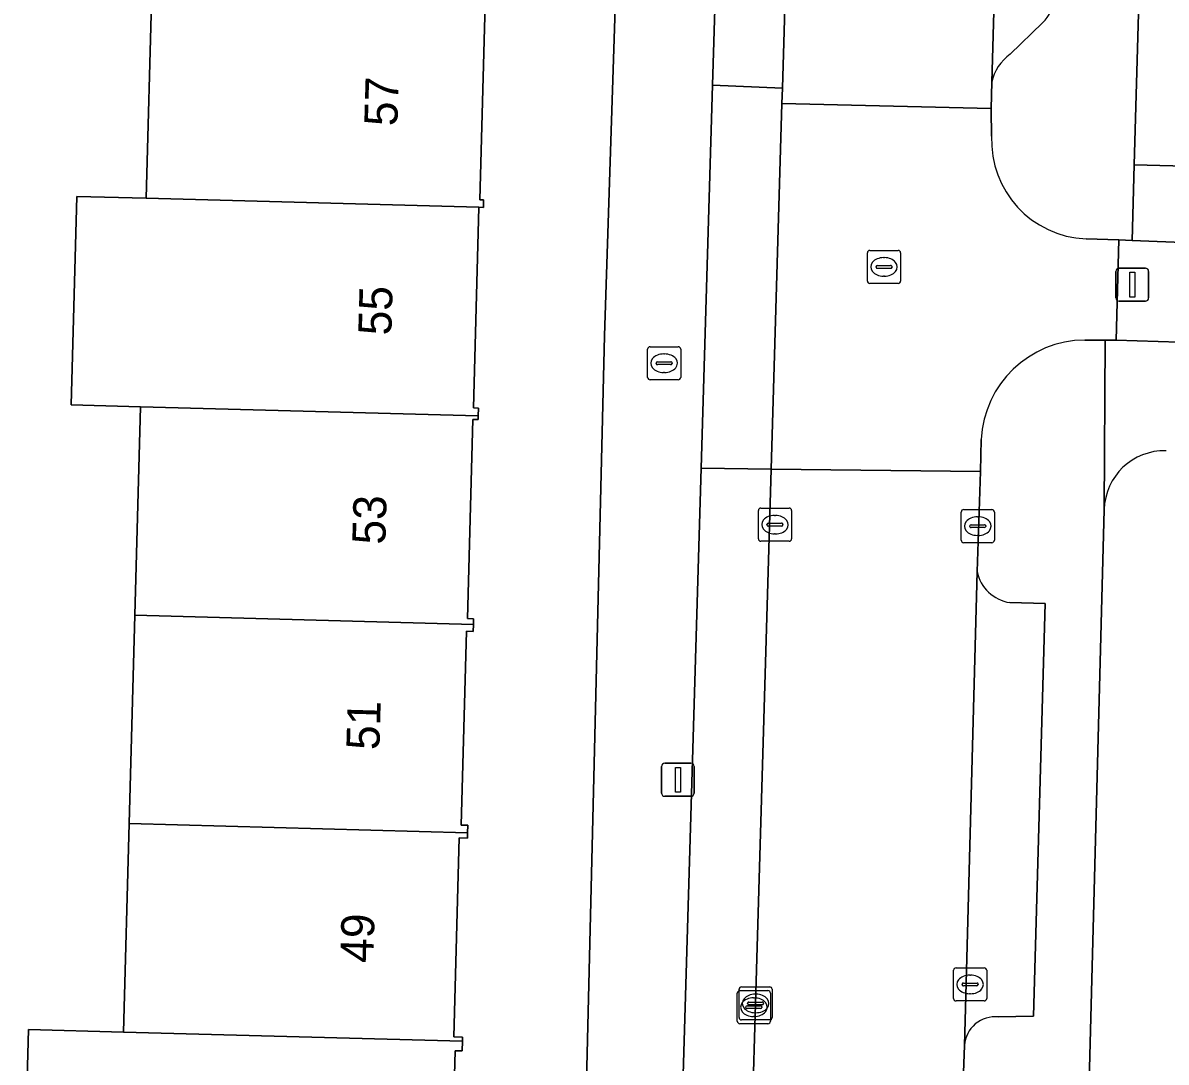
# Model space of a CAD drawing. Extents: x 162082 to 163401, y 388089 to 388636.
# Drawn here: x 162508.73 to 162543.27, y 388348.59 to 388379.99 of the extents above; entities that cross this region are included whole.
import ezdxf

# ---------------------------------------------------------------- set-up
doc = ezdxf.new("R2010")
doc.units = 0
for name, color, linetype in [('IMGEO_Afsluitpaal', 7, 'Continuous'), ('IMGEO_Brandkraan', 7, 'Continuous'), ('IMGEO_Erf', 7, 'Continuous'), ('IMGEO_Fietspad_open', 7, 'Continuous'), ('IMGEO_Kolk', 7, 'Continuous'), ('IMGEO_Lichtmast', 7, 'Continuous'), ('IMGEO_Pand', 7, 'Continuous'), ('IMGEO_Pand_nummerreeks', 7, 'Continuous'), ('IMGEO_Parkeervlak_open', 7, 'Continuous'), ('IMGEO_Rijbaan_lokaal_open', 7, 'Continuous'), ('IMGEO_Rioolput', 7, 'Continuous'), ('IMGEO_Voetpad_open', 7, 'Continuous')]:
    doc.layers.add(name, color=color, linetype=linetype)

msp = doc.modelspace()

# ---------------------------------------------------------------- linework, layer by layer
at = {"layer": 'IMGEO_Afsluitpaal'}
for p, q in [((162541.755, 388371.677), (162541.755, 388372.477)), ((162541.755, 388372.477), (162541.755, 388371.677)), ((162541.855, 388372.577), (162542.645, 388372.577)), ((162542.645, 388372.577), (162541.855, 388372.577)), ((162542.745, 388372.477), (162542.745, 388371.677)), ((162542.745, 388371.677), (162542.745, 388372.477)), ((162542.645, 388371.577), (162541.855, 388371.577)), ((162541.855, 388371.577), (162542.645, 388371.577))]:
    msp.add_line(p, q, dxfattribs=at)
msp.add_lwpolyline([(162542.175, 388372.452), (162542.325, 388372.452), (162542.325, 388371.702), (162542.175, 388371.702), (162542.175, 388372.452)], dxfattribs=at)
for centre, start, end in [((162541.855, 388372.477), 90, 180), ((162541.855, 388372.477), 90, 180), ((162542.645, 388372.477), 0, 90), ((162542.645, 388372.477), 360, 90), ((162541.855, 388371.677), 180, 270), ((162541.855, 388371.677), 180, 270), ((162542.645, 388371.677), 270, 0), ((162542.645, 388371.677), 270, 0)]:
    msp.add_arc(centre, 0.1, start, end, dxfattribs=at)
at = {"layer": 'IMGEO_Brandkraan'}
for p, q in [((162527.607, 388369.278), (162527.607, 388370.13)), ((162527.682, 388370.204), (162528.534, 388370.204)), ((162528.608, 388370.13), (162528.608, 388369.278)), ((162527.866, 388369.698), (162527.866, 388369.71)), ((162528.304, 388369.661), (162527.906, 388369.661)), ((162527.909, 388369.747), (162528.307, 388369.747)), ((162528.095, 388369.984), (162528.12, 388369.984)), ((162528.35, 388369.71), (162528.35, 388369.698)), ((162528.118, 388369.424), (162528.093, 388369.424)), ((162528.534, 388369.204), (162527.682, 388369.204))]:
    msp.add_line(p, q, dxfattribs=at)
for points in [[(162527.607, 388369.278), (162527.607, 388370.13)], [(162527.682, 388370.204), (162528.534, 388370.204)], [(162528.608, 388370.13), (162528.608, 388369.278)], [(162528.534, 388369.204), (162527.682, 388369.204)]]:
    msp.add_lwpolyline(points, dxfattribs=at)
for centre, radius, start, end in [((162527.684, 388370.128), 0.0765, 91.552, 178.448), ((162527.684, 388370.128), 0.0765, 91.552, 178.448), ((162528.532, 388370.128), 0.0765, 1.552, 88.448), ((162528.532, 388370.128), 0.0765, 1.552, 88.448), ((162527.906, 388369.707), 0.0403, 85.8775, 175.7526), ((162527.903, 388369.697), 0.0366, 178.938, 274.7102), ((162528.307, 388369.704), 0.043, 264.8664, 352.4533), ((162528.311, 388369.709), 0.0386, 1.7309, 96.639), ((162527.684, 388369.28), 0.0765, 181.552, 268.448), ((162527.684, 388369.28), 0.0765, 181.552, 268.448), ((162528.532, 388369.28), 0.0765, 271.552, 358.448), ((162528.532, 388369.28), 0.0765, 271.552, 358.448)]:
    msp.add_arc(centre, radius, start, end, dxfattribs=at)
for centre, major_axis, ratio, start_param, end_param in [((162528.094, 388369.704), (-0.387, 0.002), 0.722429, 4.712389, 7.853982), ((162528.119, 388369.704), (-0.39, 0.002), 0.717154, 1.570796, 4.712389)]:
    msp.add_ellipse(centre, major_axis=major_axis, ratio=ratio, start_param=start_param, end_param=end_param, dxfattribs=at)
at = {"layer": 'IMGEO_Erf'}
for points in [[(162544.566, 388454.63), (162544.543, 388453.83), (162544.152, 388440.133), (162546.495, 388440.044), (162546.386, 388437.172), (162546.278, 388437.177), (162544.069, 388437.261), (162542.31, 388375.7), (162595.542, 388374.322), (162601.897, 388374.162), (162603.561, 388435.824)], [(162525.301, 388328.836), (162526.307, 388370.528), (162527.255, 388399.633)], [(162508.734, 388343.277), (162508.905, 388349.574), (162511.778, 388349.496), (162511.949, 388355.794), (162512.12, 388362.092), (162512.291, 388368.39), (162510.191, 388368.447), (162510.362, 388374.744), (162512.462, 388374.687), (162512.633, 388380.985)], [(162522.701, 388380.565), (162522.54, 388374.639), (162522.652, 388374.636), (162522.646, 388374.411), (162522.509, 388374.415), (162522.499, 388374.029), (162522.344, 388368.353), (162522.498, 388368.349), (162522.491, 388368.113), (162522.488, 388368.004), (162522.331, 388368.009), (162522.167, 388361.992), (162522.352, 388361.987), (162522.347, 388361.814), (162522.341, 388361.602), (162522.137, 388361.607), (162521.978, 388355.749), (162522.176, 388355.744), (162522.17, 388355.517), (162522.166, 388355.358), (162521.914, 388355.365), (162521.75, 388349.353), (162522.017, 388349.346), (162522.014, 388349.218), (162522.006, 388348.926), (162521.795, 388348.932), (162521.635, 388343.056)], [(162541.4, 388365.284), (162540.932, 388347.25), (162550.503, 388347.02)]]:
    msp.add_lwpolyline(points, dxfattribs=at)
msp.add_arc((162543.228, 388365.232), 1.829, 88.5964, 178.3582, dxfattribs=at)
at = {"layer": 'IMGEO_Fietspad_open'}
msp.add_lwpolyline([(162605.084, 388371.576), (162601.825, 388371.72), (162544.019, 388373.34), (162542.25, 388373.416), (162541.839, 388373.434), (162541.764, 388370.399), (162544.3, 388370.325), (162598.521, 388368.844), (162606.016, 388368.639)], dxfattribs=at)
at = {"layer": 'IMGEO_Kolk'}
for p, q in [((162530.955, 388364.401), (162530.955, 388365.253)), ((162531.03, 388365.327), (162531.882, 388365.327)), ((162531.956, 388365.253), (162531.956, 388364.401)), ((162537.083, 388364.356), (162537.083, 388365.208)), ((162537.158, 388365.282), (162538.01, 388365.282)), ((162538.084, 388365.208), (162538.084, 388364.356)), ((162531.214, 388364.821), (162531.214, 388364.833)), ((162531.257, 388364.87), (162531.655, 388364.87)), ((162531.443, 388365.107), (162531.468, 388365.107)), ((162531.698, 388364.833), (162531.698, 388364.821)), ((162537.385, 388364.825), (162537.783, 388364.825)), ((162537.571, 388365.062), (162537.596, 388365.062)), ((162531.652, 388364.784), (162531.254, 388364.784)), ((162531.466, 388364.547), (162531.441, 388364.547)), ((162537.342, 388364.776), (162537.342, 388364.788)), ((162537.78, 388364.739), (162537.382, 388364.739)), ((162537.594, 388364.502), (162537.569, 388364.502)), ((162537.826, 388364.788), (162537.826, 388364.776)), ((162531.882, 388364.327), (162531.03, 388364.327)), ((162538.01, 388364.282), (162537.158, 388364.282)), ((162536.851, 388350.511), (162536.851, 388351.363)), ((162536.926, 388351.437), (162537.778, 388351.437)), ((162537.852, 388351.363), (162537.852, 388350.511)), ((162537.339, 388351.217), (162537.364, 388351.217)), ((162530.317, 388349.824), (162530.317, 388350.676)), ((162530.369, 388349.937), (162530.369, 388350.789)), ((162530.392, 388350.75), (162531.244, 388350.75)), ((162530.444, 388350.863), (162531.296, 388350.863)), ((162531.318, 388350.676), (162531.318, 388349.824)), ((162531.37, 388350.789), (162531.37, 388349.937)), ((162537.11, 388350.931), (162537.11, 388350.943)), ((162537.548, 388350.894), (162537.15, 388350.894)), ((162537.153, 388350.98), (162537.551, 388350.98)), ((162537.362, 388350.657), (162537.337, 388350.657)), ((162537.594, 388350.943), (162537.594, 388350.931)), ((162530.628, 388350.357), (162530.628, 388350.369)), ((162531.066, 388350.32), (162530.668, 388350.32)), ((162530.671, 388350.406), (162531.069, 388350.406)), ((162530.805, 388350.53), (162530.83, 388350.53)), ((162530.857, 388350.643), (162530.882, 388350.643)), ((162531.112, 388350.369), (162531.112, 388350.357)), ((162537.778, 388350.437), (162536.926, 388350.437)), ((162530.576, 388350.244), (162530.576, 388350.256)), ((162531.014, 388350.207), (162530.616, 388350.207)), ((162530.619, 388350.293), (162531.017, 388350.293)), ((162530.828, 388349.97), (162530.803, 388349.97)), ((162530.88, 388350.083), (162530.855, 388350.083)), ((162531.06, 388350.256), (162531.06, 388350.244)), ((162531.244, 388349.75), (162530.392, 388349.75)), ((162531.296, 388349.863), (162530.444, 388349.863))]:
    msp.add_line(p, q, dxfattribs=at)
for points in [[(162530.955, 388364.401), (162530.955, 388365.253)], [(162531.03, 388365.327), (162531.882, 388365.327)], [(162531.956, 388365.253), (162531.956, 388364.401)], [(162537.083, 388364.356), (162537.083, 388365.208)], [(162537.158, 388365.282), (162538.01, 388365.282)], [(162538.084, 388365.208), (162538.084, 388364.356)], [(162531.882, 388364.327), (162531.03, 388364.327)], [(162538.01, 388364.282), (162537.158, 388364.282)], [(162536.851, 388350.511), (162536.851, 388351.363)], [(162536.926, 388351.437), (162537.778, 388351.437)], [(162537.852, 388351.363), (162537.852, 388350.511)], [(162530.317, 388349.824), (162530.317, 388350.676)], [(162530.369, 388349.937), (162530.369, 388350.789)], [(162530.392, 388350.75), (162531.244, 388350.75)], [(162530.444, 388350.863), (162531.296, 388350.863)], [(162531.318, 388350.676), (162531.318, 388349.824)], [(162531.37, 388350.789), (162531.37, 388349.937)], [(162537.778, 388350.437), (162536.926, 388350.437)], [(162531.244, 388349.75), (162530.392, 388349.75)], [(162531.296, 388349.863), (162530.444, 388349.863)]]:
    msp.add_lwpolyline(points, dxfattribs=at)
for centre, radius, start, end in [((162531.032, 388365.251), 0.0765, 91.552, 178.448), ((162531.032, 388365.251), 0.0765, 91.552, 178.448), ((162531.88, 388365.251), 0.0765, 1.552, 88.448), ((162531.88, 388365.251), 0.0765, 1.552, 88.448), ((162537.16, 388365.206), 0.0765, 91.552, 178.448), ((162537.16, 388365.206), 0.0765, 91.552, 178.448), ((162538.008, 388365.206), 0.0765, 1.552, 88.448), ((162538.008, 388365.206), 0.0765, 1.552, 88.448), ((162531.254, 388364.83), 0.0403, 85.8775, 175.7526), ((162531.251, 388364.82), 0.0366, 178.938, 274.7102), ((162531.655, 388364.827), 0.043, 264.8664, 352.4533), ((162531.659, 388364.832), 0.0386, 1.7309, 96.639), ((162537.382, 388364.785), 0.0403, 85.8775, 175.7526), ((162537.787, 388364.787), 0.0386, 1.7309, 96.639), ((162537.379, 388364.775), 0.0366, 178.938, 274.7102), ((162537.783, 388364.782), 0.043, 264.8664, 352.4533), ((162531.032, 388364.403), 0.0765, 181.552, 268.448), ((162531.032, 388364.403), 0.0765, 181.552, 268.448), ((162531.88, 388364.403), 0.0765, 271.552, 358.448), ((162531.88, 388364.403), 0.0765, 271.552, 358.448), ((162537.16, 388364.358), 0.0765, 181.552, 268.448), ((162537.16, 388364.358), 0.0765, 181.552, 268.448), ((162538.008, 388364.358), 0.0765, 271.552, 358.448), ((162538.008, 388364.358), 0.0765, 271.552, 358.448), ((162536.928, 388351.361), 0.0765, 91.552, 178.448), ((162536.928, 388351.361), 0.0765, 91.552, 178.448), ((162537.776, 388351.361), 0.0765, 1.552, 88.448), ((162537.776, 388351.361), 0.0765, 1.552, 88.448), ((162530.394, 388350.674), 0.0765, 91.552, 178.448), ((162530.394, 388350.674), 0.0765, 91.552, 178.448), ((162530.446, 388350.787), 0.0765, 91.552, 178.448), ((162530.446, 388350.787), 0.0765, 91.552, 178.448), ((162531.242, 388350.674), 0.0765, 1.552, 88.448), ((162531.242, 388350.674), 0.0765, 1.552, 88.448), ((162531.294, 388350.787), 0.0765, 1.552, 88.448), ((162531.294, 388350.787), 0.0765, 1.552, 88.448), ((162537.15, 388350.94), 0.0403, 85.8775, 175.7526), ((162537.147, 388350.93), 0.0366, 178.938, 274.7102), ((162537.551, 388350.937), 0.043, 264.8664, 352.4533), ((162537.555, 388350.942), 0.0386, 1.7309, 96.639), ((162530.668, 388350.366), 0.0403, 85.8775, 175.7526), ((162530.665, 388350.356), 0.0366, 178.938, 274.7102), ((162531.069, 388350.363), 0.043, 264.8664, 352.4533), ((162531.073, 388350.368), 0.0386, 1.7309, 96.639), ((162536.928, 388350.513), 0.0765, 181.552, 268.448), ((162536.928, 388350.513), 0.0765, 181.552, 268.448), ((162537.776, 388350.513), 0.0765, 271.552, 358.448), ((162537.776, 388350.513), 0.0765, 271.552, 358.448), ((162530.616, 388350.253), 0.0403, 85.8775, 175.7526), ((162530.613, 388350.243), 0.0366, 178.938, 274.7102), ((162531.017, 388350.25), 0.043, 264.8664, 352.4533), ((162531.021, 388350.255), 0.0386, 1.7309, 96.639), ((162530.394, 388349.826), 0.0765, 181.552, 268.448), ((162530.394, 388349.826), 0.0765, 181.552, 268.448), ((162530.446, 388349.939), 0.0765, 181.552, 268.448), ((162530.446, 388349.939), 0.0765, 181.552, 268.448), ((162531.242, 388349.826), 0.0765, 271.552, 358.448), ((162531.242, 388349.826), 0.0765, 271.552, 358.448), ((162531.294, 388349.939), 0.0765, 271.552, 358.448), ((162531.294, 388349.939), 0.0765, 271.552, 358.448)]:
    msp.add_arc(centre, radius, start, end, dxfattribs=at)
for centre, major_axis, ratio, start_param, end_param in [((162531.442, 388364.827), (-0.387, 0.002), 0.722429, 4.712389, 7.853982), ((162531.467, 388364.827), (-0.39, 0.002), 0.717154, 1.570796, 4.712389), ((162537.57, 388364.782), (-0.387, 0.002), 0.722429, 4.712389, 7.853982), ((162537.595, 388364.782), (-0.39, 0.002), 0.717154, 1.570796, 4.712389), ((162537.338, 388350.937), (-0.387, 0.002), 0.722429, 4.712389, 7.853982), ((162537.363, 388350.937), (-0.39, 0.002), 0.717154, 1.570796, 4.712389), ((162530.804, 388350.25), (-0.387, 0.002), 0.722429, 4.712389, 7.853982), ((162530.856, 388350.363), (-0.387, 0.002), 0.722429, 4.712389, 7.853982), ((162530.829, 388350.25), (-0.39, 0.002), 0.717154, 1.570796, 4.712389), ((162530.881, 388350.363), (-0.39, 0.002), 0.717154, 1.570796, 4.712389)]:
    msp.add_ellipse(centre, major_axis=major_axis, ratio=ratio, start_param=start_param, end_param=end_param, dxfattribs=at)
at = {"layer": 'IMGEO_Lichtmast'}
for p, q in [((162528.127, 388357.62), (162528.917, 388357.62)), ((162528.917, 388357.62), (162528.127, 388357.62)), ((162528.027, 388356.72), (162528.027, 388357.52)), ((162528.027, 388357.52), (162528.027, 388356.72)), ((162529.017, 388357.52), (162529.017, 388356.72)), ((162529.017, 388356.72), (162529.017, 388357.52)), ((162528.917, 388356.62), (162528.127, 388356.62)), ((162528.127, 388356.62), (162528.917, 388356.62))]:
    msp.add_line(p, q, dxfattribs=at)
msp.add_lwpolyline([(162528.447, 388357.495), (162528.597, 388357.495), (162528.597, 388356.745), (162528.447, 388356.745), (162528.447, 388357.495)], dxfattribs=at)
for centre, start, end in [((162528.127, 388357.52), 90, 180), ((162528.127, 388357.52), 90, 180), ((162528.917, 388357.52), 0, 90), ((162528.917, 388357.52), 360, 90), ((162528.127, 388356.72), 180, 270), ((162528.127, 388356.72), 180, 270), ((162528.917, 388356.72), 270, 0), ((162528.917, 388356.72), 270, 0)]:
    msp.add_arc(centre, 0.1, start, end, dxfattribs=at)
at = {"layer": 'IMGEO_Pand'}
for points in [[(162522.705, 388380.711), (162512.633, 388380.985), (162512.462, 388374.687), (162522.509, 388374.415), (162522.646, 388374.411), (162522.652, 388374.636), (162522.54, 388374.639), (162522.701, 388380.565)], [(162522.509, 388374.415), (162512.462, 388374.687), (162510.362, 388374.744), (162510.191, 388368.447), (162512.291, 388368.39), (162522.491, 388368.113), (162522.498, 388368.349), (162522.344, 388368.353), (162522.499, 388374.029)], [(162522.347, 388361.814), (162522.352, 388361.987), (162522.167, 388361.992), (162522.331, 388368.009), (162522.488, 388368.004), (162522.491, 388368.113), (162512.291, 388368.39), (162512.12, 388362.092)], [(162522.347, 388361.814), (162512.12, 388362.092), (162511.949, 388355.794), (162522.17, 388355.517), (162522.176, 388355.744), (162521.978, 388355.749), (162522.137, 388361.607), (162522.341, 388361.602)], [(162511.778, 388349.496), (162522.014, 388349.218), (162522.017, 388349.346), (162521.75, 388349.353), (162521.914, 388355.365), (162522.166, 388355.358), (162522.17, 388355.517), (162511.949, 388355.794)], [(162521.795, 388348.932), (162522.006, 388348.926), (162522.014, 388349.218), (162511.778, 388349.496), (162508.905, 388349.574), (162508.734, 388343.277), (162511.607, 388343.199), (162521.837, 388342.922), (162521.841, 388343.05), (162521.635, 388343.056)]]:
    msp.add_lwpolyline(points, close=True, dxfattribs=at)
at = {"layer": 'IMGEO_Parkeervlak_open'}
for points in [[(162540.115, 388452.177), (162540.122, 388452.29), (162540.111, 388452.423), (162540.115, 388452.32), (162539.88, 388444.029), (162538.003, 388378.193)], [(162530.137, 388396.475), (162529.569, 388378.1), (162531.679, 388378.011), (162532.305, 388399.384)], [(162538.563, 388379.038), (162539.542, 388379.987)], [(162530.304, 388331.1), (162531.342, 388366.506), (162529.225, 388366.53), (162528.285, 388334.986)], [(162537.563, 388363.414), (162537.181, 388349.095)], [(162538.201, 388349.954), (162539.264, 388349.977), (162539.618, 388362.446), (162538.552, 388362.472)]]:
    msp.add_lwpolyline(points, dxfattribs=at)
msp.add_lwpolyline([(162531.665, 388377.549), (162531.679, 388378.011), (162529.569, 388378.1), (162529.225, 388366.53), (162531.342, 388366.506)], close=True, dxfattribs=at)
for centre, radius, start, end in [((162538.826, 388380.728), 1.031, 314.0181, 1.8186), ((162539.372, 388377.894), 1.402, 125.2672, 167.6662), ((162538.73, 388363.649), 1.19, 191.3855, 261.4031), ((162538.103, 388349.035), 0.924, 83.9248, 176.2804)]:
    msp.add_arc(centre, radius, start, end, dxfattribs=at)
at = {"layer": 'IMGEO_Rijbaan_lokaal_open'}
for points in [[(162539.88, 388444.029), (162540.115, 388452.32), (162540.111, 388452.423), (162533.992, 388452.596), (162533.993, 388452.5), (162533.582, 388439.957), (162532.431, 388403.592), (162532.305, 388399.384), (162531.679, 388378.011), (162531.665, 388377.549), (162537.986, 388377.403), (162538.003, 388378.193)], [(162537.119, 388347.448), (162537.181, 388349.095), (162537.563, 388363.414), (162537.661, 388366.432), (162531.342, 388366.506), (162530.304, 388331.1), (162536.46, 388330.832), (162536.703, 388336.4)]]:
    msp.add_lwpolyline(points, close=True, dxfattribs=at)
for points in [[(162538, 388376.563), (162537.985, 388377.359), (162537.986, 388377.403), (162531.665, 388377.549), (162531.342, 388366.506), (162537.661, 388366.432), (162537.688, 388367.404)], [(162541.839, 388373.434), (162540.853, 388373.46)], [(162540.815, 388370.404), (162541.427, 388370.401), (162541.764, 388370.399), (162541.839, 388373.434)]]:
    msp.add_lwpolyline(points, dxfattribs=at)
for centre, radius, start, end in [((162540.981, 388376.441), 2.983, 177.6476, 267.5453), ((162540.839, 388367.25), 3.155, 90.4322, 177.1929)]:
    msp.add_arc(centre, radius, start, end, dxfattribs=at)
at = {"layer": 'IMGEO_Rioolput'}
for p, q in [((162534.324, 388373.114), (162535.176, 388373.114)), ((162534.249, 388372.188), (162534.249, 388373.04)), ((162534.737, 388372.894), (162534.762, 388372.894)), ((162535.25, 388373.04), (162535.25, 388372.188)), ((162534.508, 388372.608), (162534.508, 388372.62)), ((162534.946, 388372.571), (162534.548, 388372.571)), ((162534.551, 388372.657), (162534.949, 388372.657)), ((162534.992, 388372.62), (162534.992, 388372.608)), ((162535.176, 388372.114), (162534.324, 388372.114)), ((162534.76, 388372.334), (162534.735, 388372.334))]:
    msp.add_line(p, q, dxfattribs=at)
for points in [[(162534.324, 388373.114), (162535.176, 388373.114)], [(162534.249, 388372.188), (162534.249, 388373.04)], [(162535.25, 388373.04), (162535.25, 388372.188)], [(162535.176, 388372.114), (162534.324, 388372.114)]]:
    msp.add_lwpolyline(points, dxfattribs=at)
for centre, radius, start, end in [((162534.326, 388373.038), 0.0765, 91.552, 178.448), ((162534.326, 388373.038), 0.0765, 91.552, 178.448), ((162535.174, 388373.038), 0.0765, 1.552, 88.448), ((162535.174, 388373.038), 0.0765, 1.552, 88.448), ((162534.548, 388372.617), 0.0403, 85.8775, 175.7526), ((162534.545, 388372.607), 0.0366, 178.938, 274.7102), ((162534.949, 388372.614), 0.043, 264.8664, 352.4533), ((162534.953, 388372.619), 0.0386, 1.7309, 96.639), ((162534.326, 388372.19), 0.0765, 181.552, 268.448), ((162534.326, 388372.19), 0.0765, 181.552, 268.448), ((162535.174, 388372.19), 0.0765, 271.552, 358.448), ((162535.174, 388372.19), 0.0765, 271.552, 358.448)]:
    msp.add_arc(centre, radius, start, end, dxfattribs=at)
for centre, major_axis, ratio, start_param, end_param in [((162534.736, 388372.614), (-0.387, 0.002), 0.722429, 4.712389, 7.853982), ((162534.761, 388372.614), (-0.39, 0.002), 0.717154, 1.570796, 4.712389)]:
    msp.add_ellipse(centre, major_axis=major_axis, ratio=ratio, start_param=start_param, end_param=end_param, dxfattribs=at)
at = {"layer": 'IMGEO_Voetpad_open'}
for points in [[(162533.992, 388452.596), (162533.998, 388454.185), (162528.815, 388454.241), (162527.34, 388403.481), (162527.255, 388399.633), (162526.307, 388370.528), (162525.301, 388328.836), (162525.177, 388324.075)], [(162540.853, 388373.46), (162541.839, 388373.434), (162542.25, 388373.416), (162542.31, 388375.7), (162544.069, 388437.261)], [(162528.285, 388334.986), (162529.225, 388366.53), (162529.569, 388378.1), (162530.137, 388396.475)], [(162539.542, 388379.987), (162538.563, 388379.038)], [(162538.003, 388378.193), (162537.986, 388377.403), (162537.985, 388377.359), (162538, 388376.563)], [(162540.608, 388332.828), (162540.683, 388337.145), (162540.827, 388342.868), (162540.842, 388343.472), (162540.932, 388347.25), (162541.4, 388365.284), (162541.427, 388370.401), (162540.815, 388370.404)], [(162598.521, 388368.844), (162544.3, 388370.325), (162541.764, 388370.399), (162541.427, 388370.401), (162541.4, 388365.284)], [(162537.688, 388367.404), (162537.661, 388366.432), (162537.563, 388363.414)], [(162538.552, 388362.472), (162539.618, 388362.446), (162539.264, 388349.977), (162538.201, 388349.954)], [(162537.181, 388349.095), (162537.119, 388347.448), (162538.343, 388347.409), (162538.069, 388338.696), (162537.955, 388336.339), (162536.703, 388336.4), (162536.46, 388330.832), (162536.276, 388326.605)]]:
    msp.add_lwpolyline(points, dxfattribs=at)
msp.add_lwpolyline([(162601.897, 388374.162), (162595.542, 388374.322), (162542.31, 388375.7), (162542.25, 388373.416), (162544.019, 388373.34), (162601.825, 388371.72)], close=True, dxfattribs=at)
for centre, radius, start, end in [((162538.826, 388380.728), 1.031, 314.0181, 1.8186), ((162539.372, 388377.894), 1.402, 125.2672, 167.6662), ((162540.981, 388376.441), 2.983, 177.6476, 267.5453), ((162540.839, 388367.25), 3.155, 90.4322, 177.1929), ((162543.228, 388365.232), 1.829, 88.5964, 178.3582), ((162538.73, 388363.649), 1.19, 191.3855, 261.4031), ((162538.103, 388349.035), 0.924, 83.9248, 176.2804)]:
    msp.add_arc(centre, radius, start, end, dxfattribs=at)

# ---------------------------------------------------------------- texts
at = {"layer": 'IMGEO_Pand_nummerreeks'}
for s, rotation, p in [('57', 88.3558, (162520.046, 388376.857)), ('55', 88.3558, (162519.864, 388370.537)), ('53', 88.3531, (162519.683, 388364.216)), ('51', 88.3531, (162519.504, 388358.01)), ('49', 88.3531, (162519.319, 388351.577))]:
    msp.add_text(s, height=1, rotation=rotation, dxfattribs=at).set_placement(p)

doc.saveas('drawing.dxf')
